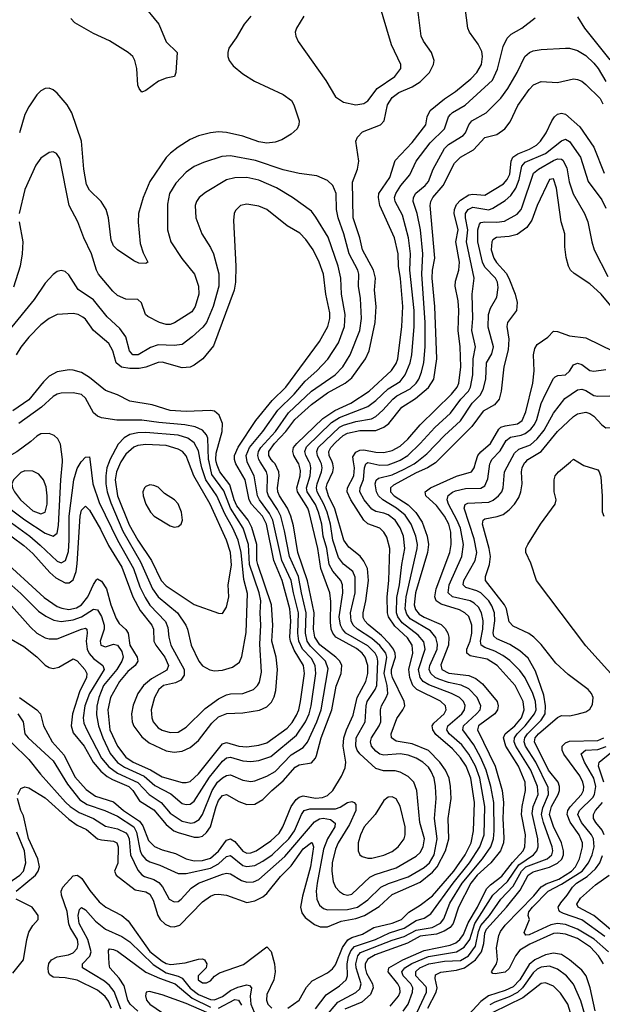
# Model space of a CAD drawing. Header units: inches. Extents: x 884549 to 1028252, y 526810 to 653624.
# Tile 605 of 656: x 964464 to 967352, y 557309 to 562192. Entities that reach past the tile are written whole.
import ezdxf

# ---------------------------------------------------------------- set-up
doc = ezdxf.new("R2010")
doc.units = ezdxf.units.IN
doc.header["$MEASUREMENT"] = 0
doc.layers.add('A9565', color=7, linetype='Continuous')
doc.layers.add('A9566', color=7, linetype='Continuous')

msp = doc.modelspace()

# ---------------------------------------------------------------- linework, layer by layer
at = {"layer": 'A9565', "color": 5}
for points, elevation in [([(964223.1, 560000), (964202.3, 559977.7), (964190.8, 559950), (964191.9, 559930), (964206, 559890), (964225.9, 559865.9), (964257.6, 559850), (964330, 559824.8), (964370, 559803.2), (964490, 559711.4), (964590, 559645.2), (964630, 559630.7), (964650, 559645), (964657.1, 559682.9), (964667.7, 559910), (964676.3, 560000)], 3060), ([(964370, 559736.7), (964514.9, 559630), (964566.7, 559586.7), (964650, 559505.9), (964670, 559499.2), (964690.8, 559509.2), (964705.8, 559554.2), (964710.4, 559610), (964709.5, 559730), (964732.8, 559910), (964750, 559966), (964769.3, 560000)], 3040), ([(964370, 559671), (964485.1, 559585.1), (964530, 559544.5), (964614.6, 559450), (964643.6, 559423.6), (964690, 559399.5), (964710, 559398.5), (964730, 559414), (964743.9, 559456.1), (964750, 559493.4), (964764.5, 559730), (964770, 559758.9), (964790, 559778.7), (964810, 559759.8), (964865.4, 559665.4), (964904.9, 559584.9), (964970, 559477.7), (965024.5, 559330), (965062.2, 559262.2), (965119.7, 559190), (965127, 559170), (965130.1, 559110), (965139.5, 559090), (965183.1, 559030), (965201.3, 558990), (965194.2, 558965.8), (965117.5, 558922.5), (965078.1, 558890), (965049.8, 558850.2), (965026.8, 558793.2), (965018.3, 558750), (965021.9, 558710), (965030, 558687.9), (965070, 558635.1), (965105.7, 558605.7), (965190, 558565.8), (965230, 558558.8), (965270, 558563.8), (965310, 558583.4), (965350, 558617.8), (965416, 558704), (965450, 558735.2), (965491.6, 558751.6), (965570, 558753.8), (965652.3, 558767.7), (965690, 558784.2), (965712.8, 558807.2), (965726.2, 558833.8), (965734.8, 558865.2), (965742.1, 558970), (965735.6, 559030), (965714.1, 559110), (965719.8, 559190), (965712.3, 559290), (965645, 559490), (965640.3, 559510), (965639.4, 559590), (965614.4, 559674.3), (965596.5, 559710), (965540.9, 559780.9), (965527.5, 559810), (965505.3, 559885.3), (965456.3, 559950), (965442.5, 559982.5), (965439.1, 560000)], 3020), ([(964370, 559525.2), (964586.1, 559326.1), (964650, 559282.6), (964673.1, 559273), (964707.4, 559267.4), (964745.5, 559274.5), (964770, 559290.4), (964802.6, 559330), (964830, 559391.6), (964845.2, 559414.8), (964850, 559419.3), (964870, 559407.3), (964895.2, 559370), (964915.9, 559290), (964942.4, 559222.4), (964958.1, 559198.1), (964990, 559168.3), (965001.4, 559150), (965010.6, 559090), (965046.6, 559030), (965050.5, 559010), (965037.6, 558990), (965000.9, 558959.1), (964958.8, 558910), (964914.7, 558830), (964901.5, 558770), (964910.5, 558670), (964948.5, 558588.5), (964990, 558535.4), (965027.4, 558510), (965112.4, 558472.4), (965170, 558436.6), (965270, 558409.6), (965290, 558408.6), (965310, 558414.3), (965350, 558451.5), (965470, 558601.3), (965490, 558607.3), (965550, 558588.8), (965590, 558585.2), (965650, 558594.2), (965690, 558605.5), (965790, 558679.3), (965814.2, 558705.8), (965836.8, 558743.2), (965848.1, 558770), (965857, 558810), (965875.8, 558950), (965871.7, 558990), (965824.9, 559064.9), (965806.8, 559110), (965804.2, 559130), (965809.2, 559210), (965803.2, 559270), (965764.6, 559410), (965723.9, 559510), (965687.3, 559690), (965668.3, 559730), (965613.7, 559790), (965601.2, 559810), (965581.6, 559910), (965535.5, 559990), (965532.1, 560000)], 2980), ([(964410, 559399.2), (964470, 559345.6), (964557.9, 559257.9), (964593.8, 559233.8), (964634.2, 559214.2), (964670, 559207.6), (964730, 559215.5), (964770, 559230.1), (964830, 559268.1), (964850, 559265.3), (964870, 559231.9), (964883.3, 559190), (964883.4, 559170), (964862.8, 559110), (964867.3, 559090), (964890, 559082.5), (964930, 559094.9), (964950, 559090.6), (964970, 559059.3), (964977.1, 559030), (964970.1, 559010), (964945.3, 558970), (964880.4, 558890), (964856, 558830), (964847, 558787), (964845.4, 558745.4), (964855.2, 558690), (964876.6, 558630), (964913.5, 558553.5), (964950, 558508.8), (964984.6, 558484.6), (965080.6, 558440.6), (965134.9, 558394.9), (965213.4, 558353.4), (965270, 558304.3), (965290, 558299.3), (965310, 558302.4), (965330, 558315.7), (965404.5, 558435.5), (965470, 558514.5), (965490, 558531.7), (965510, 558535.2), (965570, 558516.8), (965610, 558513.1), (965650, 558518.5), (965710, 558537.5), (965836.8, 558643.2), (965880.7, 558710), (965898.7, 558750), (965909.4, 558790), (965932.2, 558950), (965929.4, 558990), (965910, 559023.3), (965866.9, 559070), (965847.5, 559110), (965843.5, 559150), (965847, 559250), (965821.1, 559350), (965810.6, 559410), (965763.8, 559510), (965719.5, 559710), (965703.1, 559743.1), (965652.8, 559810), (965643, 559830), (965627, 559930), (965593.8, 559993.8), (965592.5, 560000)], 2960), ([(964410, 559126.8), (964484.3, 559084.3), (964550, 559032.2), (964590, 558991.7), (964610, 558979), (964630, 558974.6), (964658.5, 558981.5), (964730, 559021.7), (964750, 559012.3), (964787.3, 558970), (964797.6, 558950), (964795.2, 558930), (964761.3, 558858.7), (964727, 558750), (964719.6, 558690), (964730, 558655.1), (964784.1, 558590), (964829.3, 558509.2), (964865.8, 558465.8), (964898.6, 558438.6), (964924, 558424), (965005.8, 558390), (965025.1, 558370), (965058.3, 558318.3), (965130, 558273.9), (965190, 558201.1), (965229.1, 558170), (965250, 558160.4), (965330, 558138.7), (965350, 558137.2), (965370, 558143.6), (965390, 558160.6), (965409.9, 558190), (965437.8, 558290), (965450, 558319.2), (965470, 558344.8), (965490, 558349.6), (965550, 558315.4), (965590, 558299.8), (965630, 558301.9), (965670, 558324.8), (965714.1, 558370), (965770, 558416.8), (965830, 558484.4), (965850, 558496.5), (965910, 558506.9), (965930, 558529.4), (965936.4, 558543.6), (965958.7, 558630), (966012.2, 558770), (966032.7, 558887.3), (966058.3, 558950), (966060.8, 558990), (966051.1, 559010), (966031.5, 559030), (965952.5, 559092.5), (965926.6, 559130), (965920.6, 559170), (965924.5, 559250), (965890.7, 559409.3), (965842.6, 559550), (965821.9, 559681.9), (965808.9, 559730), (965792, 559770), (965752.2, 559830), (965744.2, 559850), (965742.5, 559870), (965751.3, 559930), (965748.5, 559950), (965729.9, 559990), (965720.1, 560000)], 2920), ([(964410, 559299.2), (964518.8, 559178.8), (964550.2, 559150), (964590, 559126.5), (964610, 559120.9), (964650, 559121.5), (964770, 559169.6), (964790, 559173.7), (964796.9, 559170), (964799.6, 559150), (964793.2, 559110), (964799.3, 559070), (964809.4, 559049.4), (964830, 559024.4), (964875.9, 558990), (964883, 558970), (964811, 558850), (964787.5, 558790), (964778.3, 558730), (964783, 558703), (964797.1, 558670), (964870.3, 558530), (964906.2, 558486.2), (964950, 558454.8), (965049.7, 558409.7), (965106.3, 558350), (965166.4, 558310), (965210, 558257.7), (965270, 558216.7), (965312.2, 558207.8), (965330, 558211), (965353.7, 558226.3), (965370, 558250.2), (965418.1, 558370), (965445.7, 558410), (965470, 558431.9), (965490, 558443.4), (965510, 558447.1), (965570, 558420.1), (965610, 558413.8), (965630, 558416.9), (965690, 558439.9), (965730, 558464.3), (965810, 558545.8), (965870, 558582.3), (965890.4, 558609.6), (965937, 558710), (965958.6, 558770), (965993.1, 558973.1), (965979.8, 559010), (965905.2, 559085.2), (965889.5, 559110), (965881.8, 559150), (965884.9, 559250), (965860.6, 559350), (965846.7, 559430), (965801.5, 559530), (965777.3, 559657.3), (965758.2, 559730), (965743, 559763), (965697.9, 559830), (965690.8, 559850), (965693.1, 559930), (965688.2, 559950), (965656.1, 560000)], 2940), ([(964426, 558606), (964510, 558522.7), (964567.3, 558450), (964691.1, 558311.1), (964715.1, 558290), (964759.6, 558259.6), (964829.8, 558229.8), (964890, 558191.7), (964950, 558179.9), (964990, 558160.1), (964999, 558150), (965006.3, 558130), (965014.1, 558050), (965050, 557974.7), (965070, 557951.4), (965083.2, 557943.2), (965130, 557928.1), (965153.8, 557913.8), (965171.5, 557891.5), (965206.1, 557830), (965230, 557816.8), (965250, 557819.6), (965264.5, 557830), (965314.8, 557885.2), (965350.9, 557909.1), (965470, 557954.1), (965490, 557959.2), (965510, 557956.4), (965563.8, 557923.8), (965590, 557914.7), (965622.8, 557917.2), (965650, 557928.6), (965778.7, 558041.3), (965926.4, 558213.6), (965950, 558229.1), (965967.9, 558232.1), (966005.3, 558225.3), (966027.8, 558207.8), (966025.8, 558190), (965989.8, 558130), (965970, 558078.2), (965938.7, 557910), (965934.5, 557870), (965937.2, 557830), (965950, 557800.6), (965970, 557783.4), (965990, 557777.7), (966090, 557779.6), (966138.5, 557790), (966190, 557826.4), (966254, 557890), (966291.9, 557908.1), (966390, 557941.1), (966470, 557988), (966496.1, 558010), (966518, 558050), (966534.4, 558130), (966521.2, 558230), (966528.6, 558330), (966525.8, 558390), (966518.5, 558430), (966504.1, 558464.1), (966490, 558484.4), (966462.1, 558510), (966430, 558529.9), (966390, 558544.6), (966350, 558551.7), (966270, 558544), (966250, 558550.3), (966230, 558564.8), (966208.2, 558590), (966203.5, 558610), (966208.7, 558630), (966246.1, 558690), (966253.8, 558710), (966252.1, 558770), (966257.4, 558790), (966281.7, 558830), (966288.5, 558850), (966286.3, 558890), (966271.6, 558950), (966284.3, 559030), (966278.7, 559050), (966248.8, 559088.8), (966210, 559122.4), (966138.4, 559170), (966118.1, 559190), (966107.4, 559210), (966104, 559250), (966126.5, 559350), (966127.2, 559427.2), (966115.2, 559455.2), (966070, 559491.9), (966045, 559525), (966015.9, 559610), (966004.2, 559690), (965988.5, 559750), (965972.5, 559790), (965938.8, 559850), (965935.7, 559870), (965939.3, 559890), (965961.1, 559950), (965963.9, 559970), (965960.7, 559990), (965955.7, 560000)], 2840), ([(964454.5, 558350), (964470, 558378.8), (964490, 558387.2), (964510, 558382.2), (964590, 558333.8), (964707.4, 558227.4), (964750, 558198.1), (964796, 558176), (964850, 558130.4), (964870, 558124.1), (964930, 558118.6), (964945.5, 558110), (964952.9, 558090), (964950.9, 558009.1), (964934, 557970), (964942.6, 557950), (965036.8, 557876.8), (965090, 557867.5), (965110, 557855.7), (965126.3, 557826.3), (965149.4, 557750), (965160.8, 557730), (965185.9, 557705.9), (965210, 557695.4), (965230, 557693), (965258.4, 557701.6), (965370, 557817.3), (965410, 557845.4), (965430, 557853), (965450, 557855.3), (965490, 557850.8), (965590, 557813.8), (965630, 557821.6), (965670, 557842.3), (965690, 557858.9), (965757.3, 557942.7), (965810, 557995.4), (965870, 558079.3), (965910, 558111.5), (965914.6, 558110), (965920.5, 558090), (965905.6, 557990), (965865.7, 557845.7), (965856.9, 557790), (965862.9, 557762.9), (965879.6, 557739.6), (965925.1, 557705.1), (965953.5, 557693.5), (965990, 557693.3), (966057.8, 557722.2), (966130, 557734.8), (966173.5, 557750), (966245.9, 557794.1), (966310, 557854.3), (966450, 557915.5), (966510, 557963.7), (966534.4, 557990), (966575.6, 558070), (966591.6, 558130), (966589, 558230), (966603.1, 558330), (966600.1, 558390), (966592.5, 558430), (966575.2, 558470), (966547.6, 558510), (966490, 558567.7), (966410, 558601), (966330, 558614.8), (966307.4, 558630), (966306.2, 558650), (966333.5, 558726.5), (966363.9, 558770), (966372.7, 558790), (966369.5, 558810), (966312.2, 558930), (966306.8, 558950), (966307.8, 558970), (966326.9, 559030), (966324.8, 559050), (966316.6, 559070), (966296.9, 559096.9), (966257.6, 559137.6), (966192.2, 559192.2), (966175.9, 559210), (966167.6, 559227.6), (966166.2, 559250), (966179.9, 559310), (966193, 559410), (966187.9, 559470), (966170, 559507.3), (966151.3, 559531.3), (966096.1, 559576.1), (966071.5, 559611.5), (966026.1, 559766.1), (965994.9, 559830), (965984.2, 559870), (965988.5, 559890), (966017.2, 559950), (966020.5, 559970), (966017.1, 559990), (966012.6, 560000)], 2820), ([(964455.1, 558750), (964481.1, 558710), (964490.6, 558650), (964506, 558630), (964630, 558515.7), (964701.2, 558401.2), (964763, 558323), (964799.4, 558299.4), (964886.8, 558270), (964950, 558241.4), (965029.4, 558190), (965043.5, 558163.5), (965062.1, 558070), (965070.6, 558050.6), (965090, 558027.5), (965110, 558015.1), (965159.7, 557999.7), (965250, 557957.9), (965290, 557957.9), (965410, 557984.4), (965450, 558006.5), (965490, 558042.1), (965510, 558046.5), (965570, 557997.1), (965590, 557991.9), (965630, 557998.2), (965670, 558018.3), (965715.8, 558050), (965799.1, 558130), (965826.4, 558170), (965860.7, 558250), (965874.5, 558270), (965902.2, 558277.8), (966030, 558278.1), (966053.4, 558286.6), (966090, 558310.1), (966110, 558315.2), (966122.4, 558310), (966130, 558300.5), (966130.6, 558270), (966099.6, 558200.4), (966042.3, 558110), (966030, 558079.1), (966013.5, 558010), (966010.9, 557970), (966018.2, 557918.2), (966030.1, 557890), (966050, 557868.3), (966070, 557855.6), (966090, 557850.8), (966110, 557855.9), (966199.9, 557940.1), (966226.8, 557953.2), (966330, 557986.5), (966430, 558044.4), (966450, 558062.3), (966464.7, 558090), (966471.4, 558130), (966448, 558210), (966432.5, 558370), (966418.5, 558410), (966390, 558439.5), (966350, 558460.4), (966326.3, 558466.3), (966267.1, 558467.1), (966230, 558479.1), (966150.7, 558550.7), (966137.1, 558570), (966130.3, 558590), (966133, 558630), (966176.7, 558710), (966181.7, 558790), (966187.2, 558810), (966226.9, 558870), (966234.5, 558890), (966239.4, 559010), (966236.3, 559030), (966226.1, 559050), (966190, 559086.1), (966081.8, 559150), (966063.9, 559170), (966054.7, 559190), (966048.1, 559230), (966065.3, 559350), (966064.7, 559390), (966056.3, 559410), (966016.8, 559456.8), (965999.2, 559490), (965986.3, 559570), (965968.9, 559630), (965961.3, 559690), (965946.2, 559750), (965930, 559788.2), (965890, 559850), (965886, 559870), (965903.9, 559930), (965908.3, 559970), (965904, 559990), (965898.8, 560000)], 2860), ([(964463.5, 558830), (964550.1, 558770.1), (964567.1, 558750), (964581.9, 558690), (964625.5, 558610), (964684.9, 558544.9), (964737.5, 558437.5), (964793.5, 558373.5), (964840.5, 558340.5), (964930, 558312.9), (964978.7, 558270), (965057.5, 558217.5), (965074.1, 558194.2), (965102.2, 558122.2), (965132.2, 558092.2), (965170, 558075.1), (965236.3, 558056.3), (965289.8, 558029.8), (965330, 558020.4), (965370, 558022.4), (965410, 558034.5), (965450, 558068.4), (965490, 558122.5), (965510, 558130.1), (965530, 558115.9), (965570, 558068.9), (965590, 558059.2), (965610, 558059.9), (965637.3, 558070), (965710, 558119.9), (965750, 558158.4), (965768.7, 558190), (965810.3, 558290), (965835.5, 558324.5), (965850, 558336.6), (965870, 558342.4), (965930, 558331.1), (965964.9, 558335.1), (965990, 558344), (966017.3, 558370), (966059.4, 558440.6), (966077.7, 558482.3), (966080.8, 558510), (966067.5, 558590), (966071.7, 558630), (966084.9, 558670), (966117.8, 558742.2), (966136.6, 558830), (966180.6, 558910), (966189.9, 558950), (966189.9, 558990), (966176.8, 559030), (966162, 559050), (966133.4, 559073.4), (966031.8, 559130), (966016, 559150), (966008.7, 559168.7), (966004.4, 559204.4), (966006.2, 559306.2), (966002.5, 559350), (965956.3, 559470), (965942.9, 559570), (965899.5, 559750), (965891.9, 559770), (965841.5, 559850), (965838.7, 559870), (965855.4, 559930), (965856.5, 559956.5), (965848, 559990), (965842, 560000)], 2880), ([(964813, 560000), (964826.2, 559890), (964858.3, 559798.3), (964949, 559610), (965027.9, 559470), (965059.5, 559379.5), (965085.8, 559325.8), (965110, 559288.8), (965187, 559207), (965198.1, 559178.1), (965202.9, 559130), (965213.8, 559090), (965279.5, 558970), (965279.1, 558940.9), (965262.9, 558917.1), (965235.9, 558904.1), (965176.9, 558890), (965154.3, 558870), (965132.6, 558830), (965116, 558770), (965118.6, 558730), (965125.3, 558710), (965150, 558680.1), (965170, 558668.4), (965210, 558657), (965250, 558658.8), (965290, 558683.9), (965383.4, 558776.6), (965450, 558824.5), (965490, 558843.4), (965510, 558848.1), (965570.3, 558849.7), (965623.5, 558870), (965643.7, 558890), (965653.3, 558906.7), (965663.5, 558956.5), (965654.5, 559094.5), (965660.3, 559190), (965656.4, 559250), (965658.9, 559310), (965650.8, 559350), (965604.1, 559490), (965598.7, 559590), (965571.8, 559670), (965509.7, 559769.7), (965475.7, 559855.7), (965416.9, 559936.9), (965402.9, 560000)], 3040), ([(964908.4, 560000), (964897, 559970), (964890.6, 559930), (964890.8, 559890), (964897.7, 559850), (964916, 559796), (964975.9, 559655.9), (965063.2, 559503.2), (965122, 559370), (965150.5, 559330), (965246.6, 559250), (965287.8, 559190), (965296.6, 559170), (965313.7, 559090), (965351.7, 559010), (965370, 558987.1), (965407.3, 558967.3), (965430, 558962.2), (965470, 558966.2), (965519.7, 558980.3), (965553.8, 559006.2), (965565.8, 559034.2), (965586.7, 559153.3), (965593.2, 559346.8), (965575.7, 559415.7), (965562.7, 559550), (965547.1, 559610), (965520.4, 559670), (965480.7, 559740.7), (965441.5, 559830), (965387.3, 559910), (965366.8, 559970), (965360.8, 560000)], 3060), ([(964966.3, 560000), (964963.8, 559996.2), (964943.7, 559950), (964937.2, 559910), (964948.5, 559830), (965006.6, 559686.6), (965050, 559610.5), (965118.1, 559510), (965165.8, 559410), (965190, 559383.6), (965330, 559291.2), (965450, 559248.2), (965470, 559247.7), (965490, 559278), (965501.1, 559330), (965497.9, 559390), (965514, 559486), (965508.8, 559550), (965489.6, 559610), (965408.6, 559790), (965327.9, 559930), (965301.3, 560000)], 3080), ([(965794.2, 557290), (965849.8, 557330), (965885.8, 557394.2), (965914.4, 557425.6), (965990, 557465.5), (966015.3, 557484.7), (966030, 557505.4), (966065.1, 557590), (966091.7, 557628.3), (966110, 557639.8), (966163.7, 557656.3), (966219.3, 557690), (966310, 557710.7), (966356.2, 557730), (966393.3, 557766.7), (966450, 557800.3), (966510, 557847.4), (966615.7, 557970), (966673.1, 558050), (966702.5, 558110), (966714.6, 558170), (966719.4, 558310), (966701.3, 558430), (966676.9, 558490), (966650, 558531), (966610, 558576.5), (966527.7, 558647.7), (966512.2, 558670), (966509.6, 558690), (966517.1, 558702.9), (966568.8, 558750), (966578.5, 558770), (966574.3, 558790), (966550, 558812.5), (966432.4, 558870), (966413.2, 558890), (966397.5, 558930), (966392.9, 558970), (966412.6, 559050), (966409.4, 559090), (966386.2, 559126.2), (966323.9, 559183.9), (966291.8, 559230), (966287.2, 559250), (966285.8, 559330), (966294.8, 559410), (966299, 559570), (966284.9, 559624.9), (966269.9, 559649.9), (966249.6, 559669.6), (966190, 559691.7), (966170, 559709.9), (966105.2, 559810), (966087.2, 559850), (966088.9, 559871.1), (966121.4, 559930), (966124.7, 559970), (966119.7, 560000)], 2780), ([(965930, 557286.5), (965984.2, 557355.8), (966050, 557400.3), (966082.2, 557430), (966089.3, 557450.7), (966087.4, 557510), (966094.3, 557545.7), (966105.7, 557574.3), (966124.1, 557595.9), (966227.6, 557630), (966296.8, 557663.2), (966370, 557686.6), (966430, 557724.2), (966470, 557736.7), (966502.7, 557757.3), (966612.2, 557910), (966694, 558010), (966745.9, 558090), (966766.1, 558150), (966770.6, 558290), (966745.3, 558430), (966723.3, 558490), (966690, 558550.3), (966655.7, 558595.7), (966593.6, 558650), (966581, 558670), (966586.8, 558690), (966655.4, 558750), (966668.7, 558770), (966671.7, 558791.7), (966664.5, 558810), (966644.2, 558830), (966604.9, 558850), (966492.6, 558892.6), (966464.6, 558910), (966449.6, 558929.6), (966440.6, 558970), (966474.1, 559070), (966467.1, 559107.1), (966440, 559140), (966360.1, 559200.1), (966338, 559230), (966331.3, 559250), (966333, 559327), (966347, 559390), (966357.8, 559490), (966374.1, 559570), (966366.1, 559630), (966350, 559672.5), (966324.7, 559710), (966290, 559736.7), (966270, 559745.4), (966230, 559753.2), (966210, 559764.4), (966171.8, 559810), (966150.3, 559850), (966152.7, 559870), (966168.1, 559911.9), (966172.9, 559970), (966179.6, 559990), (966190, 559996.2), (966250, 559983.1), (966290, 559984.9), (966330.9, 560000)], 2760), ([(965976.2, 557243.8), (966040.8, 557319.2), (966130, 557367.4), (966150, 557386), (966156.5, 557410), (966132.3, 557490), (966130.6, 557510), (966140.3, 557550), (966154.2, 557565.8), (966310, 557626.7), (966370, 557645.6), (966430, 557677.1), (966509.5, 557690.5), (966550, 557712.2), (966566.9, 557733.1), (966597.2, 557810), (966656.8, 557910), (966758.9, 558030), (966799.1, 558090), (966812.5, 558130), (966816.6, 558170), (966814.6, 558310), (966800, 558390), (966777.3, 558470), (966750.8, 558530.8), (966715.6, 558595.6), (966661.1, 558670), (966663.6, 558690), (966729.1, 558750), (966746.1, 558770), (966750.8, 558790), (966731.6, 558830), (966690, 558873.9), (966651.9, 558891.9), (966590, 558904.9), (966541.2, 558921.2), (966523.1, 558930), (966501.7, 558950), (966494.7, 558970), (966497.4, 558990), (966533.6, 559070), (966535.7, 559095.7), (966527.9, 559127.9), (966500.6, 559160.6), (966400.5, 559220.5), (966383, 559243), (966375.4, 559270), (966380.4, 559330), (966435, 559570), (966435.7, 559590), (966427.3, 559630), (966404.7, 559690), (966375, 559735), (966331.7, 559770), (966264, 559810), (966242.8, 559830), (966232.4, 559850), (966226.8, 559890), (966231.2, 559908.8), (966242.2, 559917.8), (966310, 559934.8), (966370, 559962.4), (966419, 559990), (966432.1, 560000)], 2740), ([(966530.8, 560000), (966525.4, 559994.6), (966486.5, 559970), (966430, 559945.2), (966316.9, 559883.1), (966301.6, 559870), (966302.6, 559850), (966319.9, 559830), (966390, 559785.5), (966428.7, 559748.7), (966459.8, 559699.8), (966484.4, 559630), (966491, 559590), (966486.3, 559550), (966427.1, 559350), (966419.5, 559290), (966426.4, 559266.4), (966444.6, 559244.6), (966470, 559228.3), (966552.8, 559192.8), (966573.3, 559173.3), (966586.6, 559150), (966591.4, 559130), (966589.2, 559090), (966552, 558992), (966557.3, 558970), (966591.9, 558951.9), (966690, 558939.9), (966725.5, 558925.5), (966758.2, 558898.2), (966830.7, 558810), (966836.5, 558790), (966832.7, 558770), (966820.1, 558750), (966744.7, 558695.3), (966739.1, 558690), (966733.9, 558670), (966821.5, 558490), (966856.3, 558370), (966861.9, 558310), (966859.8, 558230), (966864.8, 558135.2), (966862.4, 558110), (966847.8, 558070), (966798.9, 558010), (966732, 557950), (966700.8, 557910), (966640, 557790), (966612.9, 557710), (966597.6, 557690), (966568.9, 557671.1), (966530, 557657), (966450, 557646.3), (966387.1, 557612.9), (966225.7, 557554.3), (966190, 557533.5), (966177.2, 557510), (966176, 557490), (966183.8, 557463.8), (966212.6, 557410), (966216.8, 557390), (966202.6, 557357.4), (966159.5, 557320.5), (966075.5, 557284.5)], 2720), ([(966300.3, 557299.7), (966342, 557350), (966350.3, 557370), (966348.9, 557390), (966338.8, 557410), (966291.4, 557470), (966293.5, 557490), (966364.1, 557530), (966470, 557575.2), (966597.6, 557602.4), (966625.5, 557614.5), (966645.6, 557630), (966664.7, 557655.3), (966687.7, 557712.3), (966734.2, 557790), (966778.7, 557881.3), (966798, 557902), (966855, 557945), (966907, 558013), (966959.6, 558070), (966968.8, 558090), (966971.4, 558150), (966952, 558250), (966954.8, 558290), (966971.6, 558370), (966969.9, 558410), (966936.5, 558490), (966874.6, 558590), (966862.5, 558630), (966870, 558650), (966919, 558690), (966952.1, 558730), (966964.4, 558770), (966960.3, 558810), (966919.9, 558890), (966830.3, 558990), (966781.2, 559021.2), (966697.9, 559037.9), (966680.1, 559050), (966681.3, 559070), (966697.2, 559110), (966705.8, 559150), (966705.2, 559190), (966690, 559231.5), (966670.9, 559250.9), (966645, 559265), (966553.2, 559293.2), (966528.9, 559310), (966522.5, 559330), (966529.2, 559369.2), (966596.3, 559550), (966602.6, 559590), (966600.9, 559650), (966590.7, 559690), (966570.2, 559730), (966530, 559782.5), (966478.1, 559830), (966474.9, 559850), (966500.2, 559870), (966630, 559928.8), (966703.5, 559950), (966716.7, 559970), (966725.6, 560000)], 2680), ([(966364.5, 557275.5), (966389.2, 557310), (966410.9, 557370), (966412.5, 557390), (966403.9, 557410), (966364.7, 557450), (966359.1, 557470), (966373.9, 557490), (966408.5, 557511.5), (966490, 557545.4), (966630, 557568.7), (966667.9, 557592.1), (966695.1, 557630), (966719.9, 557710), (966810, 557850.4), (966882.2, 557917.8), (966938.6, 558001.4), (967011.7, 558050), (967028.4, 558070), (967034.6, 558090), (967033.1, 558130), (967004, 558256), (967009.4, 558290), (967034.3, 558350), (967030.6, 558389.4), (966997.7, 558470), (966923.2, 558590), (966914.9, 558610), (966916.8, 558630), (966931, 558650), (966969.7, 558690.3), (967016.6, 558750), (967024.4, 558770), (967021.1, 558810), (967007.1, 558850), (966970, 558927.9), (966943.7, 558963.7), (966893.4, 559013.4), (966859.6, 559039.6), (966820.1, 559060.1), (966770, 559077.9), (966751.9, 559090), (966748.6, 559110), (966760.2, 559170), (966761.6, 559210), (966753.2, 559250), (966737.9, 559277.9), (966717.8, 559297.8), (966697.3, 559310), (966610, 559329.9), (966588.8, 559350), (966593.6, 559390), (966655.2, 559530), (966664.6, 559590), (966649.2, 559670), (966631.9, 559711.9), (966589.2, 559790), (966583.9, 559810), (966588.5, 559831.5), (966610, 559849.6), (966624.6, 559855.4), (966673.6, 559866.4), (966750, 559869.2), (966770, 559880.5), (966784.9, 559915.1), (966794.3, 559990), (966799.5, 560000)], 2660), ([(966434.5, 557270), (966480.7, 557370), (966481.5, 557390), (966477, 557397), (966428.1, 557450), (966428, 557472), (966447.5, 557490), (966493.2, 557510), (966570, 557523.7), (966650, 557526.5), (966688.9, 557550), (966723.3, 557596.7), (966738, 557670), (966750, 557699.3), (966792.5, 557750), (966849.5, 557830.5), (966910, 557894.3), (966951.5, 557970), (966973.8, 557990), (967079.4, 558030), (967102.3, 558050), (967107.4, 558070), (967103.2, 558090), (967060.4, 558210), (967051.2, 558250), (967057, 558283), (967086, 558350), (967083.8, 558383.8), (967022.7, 558510), (966972.2, 558590), (966964.2, 558610), (966967.5, 558630), (966981.3, 558650), (967050, 558718), (967068.3, 558750), (967071.3, 558790), (967061.7, 558841.7), (967021.9, 558961.9), (966985, 559025), (966942.7, 559062.7), (966893.1, 559093.1), (966830, 559121.7), (966814.9, 559134.9), (966810.7, 559150.7), (966819.7, 559210), (966818.3, 559250), (966805.4, 559285.4), (966789.6, 559310), (966749.5, 559349.5), (966730, 559360.1), (966676, 559376), (966662, 559390), (966665.2, 559410), (966721.5, 559510), (966730.6, 559550), (966717.1, 559617.1), (966667.2, 559770), (966673, 559787), (966685.8, 559794.2), (966790, 559799.7), (966811, 559809), (966837.3, 559830), (966853.4, 559850), (966861.5, 559870), (966867.8, 559950), (966894.3, 560000)], 2640), ([(966487.7, 557290), (966528.6, 557370), (966534, 557390), (966523.4, 557436.6), (966525.5, 557454.5), (966551.3, 557468.7), (966630, 557478.7), (966670, 557490.4), (966723.8, 557530), (966754.2, 557570), (966765.1, 557610), (966770, 557662.2), (966778.4, 557681.6), (966878, 557790), (966944.4, 557875.6), (966984.3, 557950), (967010, 557965.7), (967090.1, 557989.9), (967130, 558008.5), (967151.2, 558028.8), (967159.5, 558050), (967160.5, 558070), (967150.7, 558110), (967110.7, 558190.7), (967091.2, 558250), (967100.2, 558290), (967133, 558350), (967139.7, 558370), (967140.1, 558390), (967132.7, 558410), (967086, 558470), (967015.5, 558610), (967019.5, 558630), (967036.3, 558650), (967130, 558732.1), (967150, 558741.1), (967190, 558739.1), (967228.1, 558748.1), (967270, 558758.7), (967290, 558772.2), (967303.9, 558796.1), (967306.5, 558830), (967298.4, 558850), (967282.2, 558870), (967183.8, 558943.8), (967121.3, 559001.3), (967050, 559092.8), (967013.6, 559130), (966987.5, 559147.5), (966910, 559184.5), (966890, 559206), (966877.8, 559270), (966868.1, 559290), (966774, 559410), (966773.1, 559430), (966792.8, 559490), (966798.7, 559530), (966792.2, 559570), (966758.9, 559690), (966762.1, 559710), (966770, 559717.4), (966831.4, 559728.6), (966861.1, 559738.9), (966890, 559760.4), (966917.8, 559790), (966938.4, 559821.6), (966949.1, 559850.9), (966955.1, 559890), (966951.5, 559950), (966955.1, 559970), (966966.5, 559993.5), (966973.3, 560000)], 2620), ([(967439.6, 558899.6), (967270, 559086.3), (967026.3, 559410), (966997.3, 559497.3), (966974, 559550), (966972.9, 559570), (966982.3, 559590), (967045.5, 559690), (967119.3, 559790), (967124.1, 559810), (967113.4, 559850), (967114.2, 559910), (967119.2, 559930), (967134.4, 559950), (967195.2, 560000)], 2580), ([(967230.1, 560000), (967261.2, 559981.2), (967330, 559958.9), (967337, 559950), (967344.6, 559924.6), (967351.6, 559828.4), (967351.7, 559751.7), (967359.3, 559730)], 2580), ([(967358.1, 557510), (967333.8, 557550), (967293.2, 557593.2), (967230, 557635.2), (967170, 557657.6), (967130, 557662.2), (967110, 557659.5), (966992.5, 557607.5), (966943.2, 557576.8), (966921.4, 557550), (966890, 557486.7), (966870, 557467.9), (966820.8, 557460.8), (966810, 557462.2), (966802.9, 557470), (966827.5, 557510), (966833.4, 557530), (966828.4, 557588.4), (966838.9, 557650), (966847.2, 557670), (966870, 557701.8), (967013.4, 557846.6), (967048.4, 557891.6), (967073.2, 557906.8), (967136.4, 557930), (967200.2, 557970), (967219.8, 557990), (967239.8, 558030), (967254.8, 558090), (967254.8, 558110), (967237, 558150), (967192.6, 558212.6), (967178.3, 558250), (967180.9, 558270), (967192.1, 558287.9), (967249.7, 558350), (967258.4, 558370), (967260.2, 558390), (967256.5, 558410), (967241.4, 558441.4), (967160.9, 558550), (967152.8, 558570), (967153.7, 558590), (967170, 558606.3), (967190, 558613.9), (967330, 558617.6), (967360.5, 558630)], 2580), ([(967383, 557570), (967311.6, 557631.6), (967230, 557682.1), (967170, 557704.7), (967130, 557709.2), (967096.3, 557703.7), (966990, 557653.4), (966972.5, 557652.5), (966965.7, 557665.7), (966990.7, 557730), (966984.5, 557750), (966988.4, 557768.4), (967005.4, 557790), (967083.3, 557870), (967150, 557904.2), (967252.3, 557970), (967283.8, 558010), (967301.7, 558050), (967311.6, 558090), (967309.4, 558130), (967298.1, 558150), (967249.3, 558210), (967230.7, 558250), (967238.5, 558270), (967305.1, 558334.9), (967313.7, 558350), (967319.6, 558390), (967310.4, 558430), (967263.5, 558510), (967248, 558552), (967268.7, 558570), (967330, 558573.1), (967371.9, 558588.1)], 2560), ([(967360.5, 558410), (967332.8, 558490), (967335.9, 558510), (967399.7, 558560.3)], 2540), ([(964446.2, 557870), (964543.5, 557950), (964556.8, 557970), (964561.8, 557990), (964553.9, 558030), (964508.6, 558131.4), (964483.2, 558243.2), (964469.7, 558270.3), (964453.6, 558330)], 2820), ([(967361.4, 558150), (967351.9, 558171.9), (967319.7, 558210), (967308.9, 558230), (967308.2, 558250), (967319, 558270), (967352.7, 558310)], 2540), ([(964410, 557911.4), (964465.5, 557950), (964482.6, 557970), (964495.7, 558010), (964487.9, 558070), (964450, 558162.5)], 2840), ([(967365.3, 557645.3), (967250, 557727.2), (967159.3, 557759.3), (967140.2, 557770), (967137.3, 557777.3), (967134.2, 557790), (967146.9, 557813.1), (967178.8, 557850), (967205.2, 557890), (967225.1, 557910), (967277.2, 557942.8), (967318.3, 557981.7), (967339.2, 558010), (967352.4, 558047.6)], 2540), ([(964919.3, 557290), (964905, 557325), (964887.8, 557347.8), (964850, 557378.4), (964750, 557428), (964690, 557440.5), (964630, 557444.4), (964614.5, 557454.5), (964607.5, 557467.5), (964605.7, 557490), (964609.2, 557510.8), (964622.1, 557530), (964650, 557544.3), (964706.1, 557553.9), (964730, 557564.6), (964750, 557585.5), (964754.9, 557605.1), (964750.5, 557630), (964714.5, 557690), (964708.2, 557708.2), (964700.2, 557770), (964671.7, 557850), (964669.2, 557870), (964678.5, 557890), (964730, 557945.5), (964750, 557949.5), (964762, 557942), (964773.1, 557933.1), (964812.7, 557872.7), (964857.7, 557817.7), (964891.6, 557791.6), (964970.1, 557750), (965002.6, 557722.6), (965110, 557571.6), (965170, 557522.3), (965190, 557511), (965213.7, 557506.3), (965284.8, 557515.2), (965350, 557533.6), (965370, 557534.9), (965380.7, 557530), (965392.4, 557510), (965388.2, 557490), (965348.8, 557450), (965348.4, 557430), (965370, 557415.3), (965390, 557415.8), (965410, 557426), (965430.8, 557449.2), (965455.4, 557464.6), (965573.5, 557506.5), (965690, 557593.4), (965711.3, 557571.3), (965728.2, 557510), (965731.3, 557470), (965723.6, 557430), (965690, 557356.9), (965687.3, 557330), (965693.7, 557310), (965714, 557290)], 2780), ([(967475.4, 557610), (967309.8, 557749.8), (967232.3, 557790), (967225.9, 557805.9), (967244.1, 557835.9), (967319.2, 557900.8), (967385.8, 557950)], 2520), ([(964430, 557463), (964484, 557530), (964499.5, 557630), (964510, 557667.6), (964530, 557700.5), (964555.3, 557730), (964555.4, 557750), (964525.9, 557790), (964446.9, 557830)], 2820), ([(964965.1, 557285.1), (964932.3, 557372.3), (964910, 557403), (964884, 557424), (964776.3, 557490), (964776.1, 557510), (964812.4, 557547.6), (964818.4, 557570), (964801.9, 557630), (964758.8, 557710), (964754.5, 557750), (964761.5, 557778.5), (964770, 557789.3), (964790, 557778.4), (964841, 557721), (964890, 557681.7), (964970, 557645.9), (965010, 557619), (965126.2, 557506.2), (965190, 557465.1), (965249.3, 557449.3), (965270, 557439.4), (965310, 557388.9), (965350, 557358.2), (965410, 557332.7), (965430, 557330.6), (965470, 557347.4), (965510, 557378.1), (965545.1, 557394.9), (965590, 557405.1), (965603.1, 557403.1), (965613.6, 557390), (965606.8, 557350), (965609.8, 557310), (965626.5, 557270)], 2760), ([(965050, 557274.9), (965012.8, 557310), (965000.3, 557330), (964981.5, 557401.5), (964958.3, 557438.3), (964911.7, 557490), (964907.6, 557510), (964904.2, 557575.8), (964910, 557584.2), (964930, 557581), (964950, 557572.4), (965090, 557469.1), (965157.9, 557437.9), (965234.3, 557410), (965320, 557340), (965410, 557294.1)], 2740), ([(967317.5, 557277.5), (967291.3, 557390), (967272.5, 557450), (967250, 557478.1), (967190.4, 557530), (967150, 557555.9), (967110, 557563.5), (967070, 557555.2), (967017, 557530), (966990, 557507), (966943.7, 557430), (966910, 557395.6), (966870, 557377.4), (966788.2, 557351.8), (966750, 557322.3), (966690, 557259)], 2620), ([(967286, 557190), (967245.8, 557325.8), (967210, 557408.2), (967174.5, 557450), (967130, 557482.6), (967090, 557499), (967050, 557493.9), (967030, 557483.6), (967010, 557465.5), (966956.9, 557390), (966932, 557368), (966890, 557345.6), (966819.7, 557320.3), (966794, 557306)], 2640), ([(967223.6, 557170), (967180.6, 557310), (967145.1, 557365.1), (967110, 557398.8), (967070, 557415.2), (967050, 557412.5), (966958.9, 557341.1), (966810, 557267.9)], 2660), ([(965430, 557251.2), (965290, 557312.3), (965170, 557356.3), (965108.2, 557371.8), (965090.9, 557369.1), (965088.5, 557351.5), (965093.6, 557330), (965109.2, 557310), (965240.6, 557220.6)], 2720), ([(965450, 557289.6), (965530, 557333.5), (965549.2, 557329.2), (965564.5, 557304.5)], 2740)]:
    msp.add_lwpolyline(points, dxfattribs=dict(at, elevation=elevation))
for points, elevation in [([(964490, 559955), (964470, 559946.2), (964434.4, 559910), (964426, 559890), (964428.9, 559870), (964438, 559850), (964468.3, 559810), (964530, 559756.9), (964570, 559740.7), (964590, 559749.3), (964600.3, 559790), (964600.3, 559830), (964595.5, 559875.5), (964582.4, 559910), (964558.6, 559938.6), (964530, 559953.7)], 3080), ([(965110, 559884.7), (965090, 559877.7), (965082.3, 559870), (965074.9, 559850), (965076.9, 559830), (965090, 559788.7), (965112.6, 559750), (965131.8, 559730), (965210, 559681.2), (965230, 559675.3), (965250, 559678), (965264.2, 559690), (965270.8, 559710), (965266.3, 559750), (965250, 559790.9), (965231.9, 559810), (965183, 559843), (965150, 559872.8), (965130, 559882.7)], 3120), ([(966310, 558338.5), (966290, 558336.2), (966270, 558319.8), (966225.8, 558250), (966171.8, 558190), (966152.9, 558150), (966141.8, 558110), (966141.4, 558070), (966150.8, 558050.8), (966162.1, 558042.1), (966190, 558033.9), (966210, 558033.3), (966270, 558048.7), (966310, 558067.1), (966340.5, 558090), (966369.9, 558130), (966375.6, 558150), (966374.8, 558190), (966350, 558291.1), (966330, 558327.7)], 2880)]:
    msp.add_lwpolyline(points, close=True, dxfattribs=dict(at, elevation=elevation))
at = {"layer": 'A9566', "color": 5}
for points, elevation in [([(965070, 562272.4), (965154.9, 562170), (965190, 562082), (965245.3, 562030), (965239, 561930), (965231.8, 561910), (965190, 561901.7), (965153.1, 561886.9), (965090, 561840.9), (965070, 561833.2), (965056, 561850), (965050, 561868), (965044.4, 561950), (965035.4, 561990), (965024.7, 562010), (965001.6, 562030), (964910, 562086.6), (964830, 562123.1), (964737, 562177), (964717.3, 562197.3)], 2880), ([(965720.1, 560000), (965710.3, 560010), (965699.4, 560030), (965699.9, 560050), (965727.6, 560090), (965783.7, 560150), (965828.7, 560210), (965910, 560284.4), (965990, 560340.8), (966077.9, 560390), (966110, 560416.3), (966178.3, 560510), (966196.2, 560550), (966227.1, 560690), (966232.1, 560770), (966223.5, 560850), (966227.7, 560910), (966218.9, 560950), (966163, 561050), (966150.3, 561110), (966117.8, 561210), (966113.9, 561386.1), (966139.2, 561450), (966146.1, 561490), (966129.9, 561590), (966138.1, 561610), (966164.3, 561635.7), (966253.1, 561670), (966270.4, 561690), (966287, 561770), (966310, 561806.8), (966343.2, 561830), (966410, 561858.6), (966450, 561883.4), (966496.4, 561930), (966516.3, 561970), (966518.7, 561990), (966506.3, 562030), (966465.8, 562085.8), (966454.3, 562110), (966436.4, 562256.4)], 2920), ([(965873.6, 562210), (965836.5, 562150), (965830.3, 562130), (965832.9, 562110), (965844.4, 562084.5), (965981.8, 561890), (966030.1, 561810.1), (966070, 561782.7), (966130, 561769.4), (966170, 561775.5), (966190, 561790.2), (966235.7, 561850), (966324.1, 561910), (966352.9, 561950), (966353.1, 561970), (966306.6, 562066.6), (966243.3, 562283.3)], 2940), ([(965610, 562209.3), (965576.9, 562170), (965538.1, 562101.9), (965501.1, 562050), (965495.3, 562030), (965495.9, 562010), (965503.5, 561990), (965522.8, 561962.8), (965570, 561922.8), (965627.6, 561887.6), (965770, 561821.6), (965811.5, 561791.5), (965824, 561770), (965850.3, 561690), (965848.7, 561670), (965839.5, 561650), (965810, 561624), (965763.4, 561596.6), (965730, 561585.2), (965690, 561580.2), (965650, 561586.3), (965570, 561614.6), (965490, 561632.6), (965450, 561635.6), (965410, 561631.4), (965350, 561615.2), (965310, 561597.6), (965250, 561559.9), (965212.2, 561530), (965190, 561507.7), (965110.1, 561390), (965077.2, 561310), (965053.2, 561230), (965051.5, 561188.5), (965062.4, 561082.4), (965076.1, 561036.1), (965099.3, 560990), (965090, 560983.5), (965055.1, 560984.9), (965030, 560995.9), (964950, 561050.8), (964929.9, 561069.9), (964918.6, 561098.6), (964904.5, 561210), (964892.5, 561250), (964868.3, 561290), (964810, 561347), (964794.9, 561374.9), (964781.6, 561450), (964771, 561590), (964723.7, 561730), (964699.8, 561770), (964650, 561827.1), (964630, 561844), (964610, 561852.6), (964590, 561851.2), (964570, 561839.7), (964550, 561818.9), (964510, 561759.7), (964490, 561721.6), (964463, 561630)], 2920), ([(965842, 560000), (965823.8, 560030), (965818.4, 560050), (965822.3, 560070), (965837.6, 560090), (965966.5, 560213.5), (966025.9, 560254.1), (966105.3, 560290), (966195.9, 560350), (966307.3, 560452.7), (966330, 560486.6), (966338.6, 560510), (966358.8, 560670), (966363.4, 560770), (966352.3, 560907.7), (966341.7, 560970), (966339.9, 561030), (966321.4, 561110), (966249.9, 561270), (966242.5, 561310), (966245.1, 561330), (966299.7, 561410), (966326.3, 561493.7), (966410, 561582.5), (966476.9, 561670), (966483.6, 561710), (966498.9, 561741.1), (966570, 561799.1), (966624.6, 561835.4), (966700.8, 561899.2), (966731, 561930), (966753.7, 561970), (966758.8, 562010), (966754.4, 562034.4), (966736.4, 562070), (966693.2, 562130), (966686.2, 562150), (966672.7, 562252.7)], 2880), ([(965898.8, 560000), (965883.2, 560030), (965877.7, 560050), (965886.3, 560073.7), (966010, 560194.6), (966050, 560219.1), (966190, 560274.2), (966230, 560304), (966290, 560361.1), (966350, 560397.7), (966375.2, 560430), (966400.4, 560490), (966408.9, 560530), (966420.4, 560670), (966419.6, 560750), (966398.8, 560950), (966401, 561030), (966392.2, 561110), (966362.2, 561222.2), (966324.7, 561290), (966322.6, 561310), (966328.6, 561330), (966353.9, 561370), (966398, 561422), (966430.3, 561489.7), (966498.8, 561581.2), (966570.4, 561650), (966590.5, 561710), (966599.1, 561720.9), (966609.1, 561730.9), (966672.6, 561767.4), (966808, 561892), (966833.1, 561946.9), (966861.2, 562058.8), (966880.5, 562099.5), (966899.9, 562120.1), (966952.8, 562150), (967019.4, 562200.6)], 2860), ([(967230, 562206), (967264.1, 562150), (967390, 561992.1)], 2860), ([(965955.7, 560000), (965940.8, 560030), (965936.8, 560050), (965944.6, 560070), (966048.9, 560171.1), (966070, 560181.4), (966130, 560198.5), (966207.4, 560212.6), (966230, 560223.9), (966264.9, 560255.1), (966313.3, 560310), (966334, 560326), (966399.5, 560360.5), (966429.1, 560390), (966442.2, 560410), (966456.2, 560443.8), (966467.9, 560492.1), (966473.8, 560570), (966474.6, 560690), (966457.4, 560930), (966463.2, 561030), (966450.6, 561150), (966434, 561230), (966415.1, 561290), (966415.9, 561310), (966428.2, 561331.8), (966474.8, 561370), (966490.8, 561390), (966513.5, 561450), (966570, 561553.1), (966590, 561573.1), (966662.3, 561617.7), (966674, 561630), (966691.1, 561670), (966705.4, 561690), (966777.2, 561730), (966850, 561803.5), (966884.2, 561850), (966930.5, 561930), (966968, 562010), (966991.1, 562028.9), (967010, 562037.1), (967050, 562044.1), (967170, 562050.2), (967190, 562050.1), (967230, 562038.7), (967270, 562014.3), (967310, 561977), (967331.8, 561950), (967370, 561885.6)], 2840), ([(966012.6, 560000), (965998.9, 560030), (965996.9, 560050), (966006.5, 560070), (966030, 560095), (966067.8, 560130), (966090, 560141.4), (966150, 560155.3), (966230, 560154.7), (966270, 560170.5), (966293.9, 560190), (966358.2, 560270), (966426.3, 560313.7), (966490, 560368.2), (966517.4, 560410), (966532.6, 560510), (966521.5, 560770), (966509, 560910), (966510.8, 560950), (966522.3, 561010), (966498.8, 561270), (966501.9, 561290), (966512.3, 561310), (966564.1, 561370), (966619.4, 561480.6), (966650, 561509.5), (966714.3, 561545.7), (966770, 561607.4), (966830, 561622.8), (966869.2, 561650), (966895.3, 561684.7), (966932.9, 561767.1), (966990, 561846.2), (967011.5, 561868.5), (967050, 561886.1), (967130, 561881.2), (967210, 561898.1), (967230, 561895.7), (967250, 561887.6), (967270.8, 561870.8), (967341.6, 561801.6), (967354.5, 561774.5)], 2820), ([(966119.7, 560000), (966115.6, 560024.4), (966130, 560047.7), (966150, 560056.9), (966170, 560058.4), (966230, 560046.6), (966270, 560045.6), (966310, 560056.1), (966350, 560076.3), (966388.5, 560111.5), (966450, 560182.6), (966604.4, 560335.6), (966632.2, 560370), (966641, 560390), (966650.5, 560470), (966648.3, 560570), (966637.4, 560650), (966641.5, 560750), (966637.3, 560797.3), (966622.3, 560870), (966624.2, 560895.8), (966640.5, 560950), (966644.2, 560990), (966625.6, 561090), (966637.7, 561150), (966617.7, 561230), (966619.3, 561250), (966630, 561275.9), (966650, 561296.2), (966690, 561322.9), (966710, 561327.4), (966770, 561321.3), (966862.4, 561377.6), (966881, 561399), (966894, 561426), (966900.8, 561490), (966909.5, 561510), (966933.7, 561526.3), (966991.9, 561550), (967026.2, 561570), (967046.7, 561590), (967073.9, 561630), (967101.3, 561690), (967115.3, 561710), (967130, 561722.9), (967150, 561729.1), (967170, 561724.1), (967240.7, 561660.7), (967310, 561560.5), (967361.4, 561430)], 2780), ([(966330.9, 560000), (966350, 560007), (966387.5, 560030), (966449.9, 560090), (966522.4, 560170), (966599.3, 560240.7), (966650.3, 560310), (966688.5, 560350), (966698.8, 560370), (966709.9, 560430), (966712.8, 560510), (966724.3, 560570), (966706.2, 560650), (966709.9, 560710), (966706.4, 560830), (966716.6, 560910), (966679.7, 561090), (966685.9, 561150), (966673.5, 561210), (966674.9, 561230), (966686.8, 561250), (966710, 561262), (966790.5, 561249.5), (966810, 561256.6), (966870, 561295), (966899.5, 561320.5), (966923.7, 561356.3), (966940.4, 561399.6), (966954.1, 561465.9), (966970, 561485.2), (967070, 561528.1), (967150, 561591.9), (967170, 561598.8), (967190, 561587.6), (967243.9, 561510), (967282.3, 561390), (967350, 561298.6), (967370, 561256.5)], 2760), ([(965656.1, 560000), (965649.6, 560010), (965644.5, 560030), (965648.6, 560050), (965659, 560070), (965732.9, 560150), (965797.2, 560242.8), (965910, 560349.7), (966027.7, 560430), (966066.5, 560470), (966102.2, 560530), (966150.3, 560650), (966158.9, 560710), (966153.1, 560810), (966143.9, 560870), (966145.6, 560930), (966139.9, 560950), (966097.6, 561030), (966071, 561130), (966042.5, 561210), (966034.6, 561250), (966032.6, 561330), (966016.3, 561370), (965990, 561394.5), (965937.3, 561417.3), (965850, 561429.9), (965770, 561447.8), (965634, 561494), (965510, 561517.5), (965466, 561514), (965375.8, 561484.2), (965330, 561463.9), (965290, 561436.2), (965239.1, 561380.9), (965207.3, 561330), (965196.5, 561276.5), (965197.1, 561150), (965212.9, 561090), (965267.6, 561007.6), (965330.1, 560930), (965350.1, 560870), (965351.7, 560830), (965335, 560770), (965317.6, 560742.4), (965232.1, 560687.9), (965210, 560680.6), (965190, 560680.2), (965157.6, 560690), (965099.4, 560719.4), (965088.5, 560730), (965067.4, 560787.4), (965050, 560804.2), (964990, 560805.6), (964950, 560824.4), (964925.8, 560845.8), (964855.2, 560930), (964844.7, 560950), (964820.5, 561030), (964782.9, 561110), (964753.3, 561190), (964710.4, 561270.4), (964663.2, 561503.2), (964647.6, 561527.6), (964630, 561535.8), (964610, 561534), (964570, 561505.1), (964544.7, 561470), (964490.2, 561350), (964461.1, 561230)], 2940), ([(966432.1, 560000), (966481.8, 560038.2), (966570.8, 560130), (966650, 560203.1), (966706.7, 560290), (966746.2, 560330), (966762, 560358), (966774.2, 560410), (966777.9, 560490), (966804.8, 560535.2), (966813.1, 560570), (966786.9, 560666.9), (966788, 560730), (966798.5, 560761.5), (966830, 560815.8), (966836.6, 560863.4), (966832.3, 560890), (966823.1, 560910), (966770, 560965), (966757.6, 560990), (966735.6, 561090), (966736, 561150), (966742.7, 561177.3), (966750, 561185.6), (966770, 561189.2), (966830, 561187.3), (966866.8, 561193.2), (966930, 561227.4), (966949.9, 561250), (966955.8, 561264.2), (967010.5, 561430), (967035.4, 561450), (967110, 561494.2), (967130, 561502.4), (967150, 561500.6), (967156, 561496), (967176.8, 561456.8), (967188.3, 561388.3), (967207.7, 561327.7), (967264.1, 561230), (967280.1, 561190), (967299.8, 561090), (967312.5, 561050), (967378.8, 560918.8)], 2740), ([(965592.5, 560000), (965586.2, 560030), (965603, 560070), (965669.9, 560150), (965743.7, 560256.3), (965825, 560335), (965880.2, 560399.8), (965937.5, 560450), (965992.2, 560507.8), (966044.7, 560590), (966075.2, 560670), (966078.3, 560730), (966059, 560830), (966056.7, 560910), (966042.6, 560970), (965993.6, 561113.6), (965932.6, 561212.6), (965910, 561241.6), (965816.1, 561310), (965737.3, 561357.3), (965650, 561396.1), (965590, 561409.4), (965530, 561408.3), (965490, 561397.6), (965384.6, 561335.4), (965354.3, 561310), (965340.8, 561290), (965334.4, 561270), (965336.8, 561210), (965366.8, 561130), (965410, 561062.8), (965425.1, 561030), (965451.2, 560931.2), (965451.6, 560870), (965423.7, 560770), (965390.6, 560689.4), (965372.6, 560667.4), (965320.1, 560619.9), (965270, 560581.7), (965230, 560576.6), (965150, 560578.8), (965113.6, 560566.4), (965051.2, 560530), (965026, 560530), (965009, 560549), (964990, 560619.8), (964960.9, 560660.9), (964897.9, 560717.9), (964830, 560802), (964754.5, 560854.5), (964707.3, 560927.3), (964690, 560943.1), (964670, 560948.5), (964650, 560942.6), (964630, 560928.4), (964590, 560884.7), (964535.8, 560804.2), (964410, 560649.8)], 2960), ([(967403.2, 560763.2), (967346.1, 560830), (967290, 560882.2), (967212.7, 560932.7), (967194.9, 560950), (967183.9, 560970), (967173.1, 561013.1), (967166.2, 561066.2), (967167.2, 561130), (967149.1, 561190), (967124.4, 561355.6), (967110, 561402.2), (967090, 561399.8), (967029.1, 561270), (967002.2, 561197.8), (966978, 561162), (966930, 561127), (966890, 561116.2), (966828.6, 561111.4), (966810, 561099.4), (966804.9, 561090), (966801.6, 561050), (966814.1, 561010), (966827.6, 560987.6), (966874.9, 560934.9), (966889.1, 560910), (966920.5, 560830), (966930.8, 560789.2), (966926.2, 560750), (966882.1, 560690), (966879.2, 560670), (966888.2, 560608.2), (966885.9, 560554.1), (966864.7, 560470), (966851.5, 560350), (966840.6, 560310), (966817.5, 560282.5), (966761, 560250), (966705.8, 560174.2), (966530.8, 560000)], 2720), ([(965532.1, 560000), (965528.6, 560010), (965528.4, 560030), (965547.8, 560072.2), (965635.6, 560204.4), (965716, 560304), (965784.3, 560370), (965950, 560596.3), (965991.1, 560670), (966001.7, 560710), (966002.3, 560737.7), (965981.5, 560830), (965970.3, 560930.3), (965949.6, 560989.6), (965918.8, 561050), (965882.5, 561102.5), (965853, 561133), (965789.9, 561169.9), (965690, 561249.8), (965650, 561267.4), (965590, 561277.4), (965559.3, 561270), (965534.5, 561245.5), (965528.1, 561230), (965524.7, 561195.3), (965536.2, 560970), (965534.1, 560890), (965527.5, 560850), (965425.6, 560574.4), (965373, 560510), (965330, 560479.4), (965310, 560469), (965270, 560465.4), (965170, 560492.8), (965150, 560491.8), (965090, 560469.5), (965057.2, 560462.8), (965010, 560461.8), (964968.8, 560468.8), (964942.7, 560490), (964925.4, 560550), (964906, 560586), (964830.5, 560650), (964790, 560706.5), (964777.3, 560717.3), (964754.7, 560730), (964730, 560734.7), (964649.5, 560730.5), (964610, 560709.8), (964570, 560678.7), (964510, 560618.3), (964470, 560568.1), (964446.7, 560530)], 2980), ([(964461.5, 561190), (964479.4, 561090), (964477, 561030), (964467.1, 560970), (964433.9, 560866.1)], 2940), ([(966725.6, 560000), (966734.5, 560030), (966750.6, 560049.4), (966798.2, 560090), (966839.5, 560160.5), (966850, 560170.7), (966870, 560178.1), (966932, 560188), (966955, 560205), (966972.8, 560247.2), (967007.7, 560390), (967014.8, 560450), (967010.7, 560530), (967018.1, 560561.9), (967030, 560581.7), (967082.3, 560617.7), (967110, 560647.4), (967130, 560645.4), (967190, 560623.5), (967270, 560614.6), (967410, 560547.2)], 2680), ([(965439.1, 560000), (965437.2, 560010), (965438.1, 560041.9), (965467.2, 560150), (965469.3, 560189.3), (965452.6, 560230), (965430, 560249.7), (965410, 560254.5), (965290.4, 560249.6), (965210, 560254.2), (965121.5, 560281.5), (965010, 560299.6), (964950, 560330.8), (964890, 560353.5), (964810, 560417.8), (964770, 560441.9), (964730, 560454.6), (964710, 560455.8), (964650, 560445.3), (964610, 560423.4), (964583.2, 560396.8), (964510, 560306.3), (964430, 560252)], 3020), ([(966799.5, 560000), (966804.7, 560010), (966846.2, 560053.8), (966875.1, 560104.9), (966897.9, 560122.1), (966950, 560131.6), (966970, 560139.7), (966998.2, 560161.8), (967016, 560184), (967028.3, 560210), (967050, 560288.1), (967070, 560334.4), (967110, 560411.8), (967118.9, 560421.1), (967132.1, 560427.9), (967170, 560431), (967190, 560448.3), (967210, 560480.2), (967230, 560488.6), (967250, 560481.9), (967290, 560452.8), (967310, 560449.3), (967370, 560456.4)], 2660), ([(966894.3, 560000), (966917.1, 560042.9), (966938.4, 560061.6), (966995.9, 560084.1), (967030, 560113.4), (967063.3, 560156.7), (967110, 560240.5), (967167.2, 560312.8), (967230, 560356.1), (967250, 560359.2), (967270, 560353.2), (967310, 560328.4), (967330, 560324.3), (967390, 560326.7)], 2640), ([(965402.9, 560000), (965400.7, 560010), (965396.2, 560116.3), (965390, 560133.3), (965370, 560155.8), (965333.6, 560173.6), (965283.1, 560183.1), (965153.6, 560193.6), (965070, 560206.7), (964946.7, 560206.7), (964870, 560218), (964850, 560225.7), (964830, 560241.7), (964790, 560314.5), (964770, 560332.9), (964730, 560341.1), (964670, 560339.8), (964650, 560334.6), (964630, 560322.9), (964572.5, 560270), (964460.6, 560190)], 3040), ([(966973.3, 560000), (966983.8, 560010), (967049.3, 560050.7), (967130, 560150.5), (967210, 560223.9), (967230, 560237.1), (967270, 560244.8), (967290, 560238.4), (967310, 560226.5), (967350, 560182.6), (967370, 560167.7), (967395.6, 560170), (967470, 560209.3), (967490, 560204.4), (967495.7, 560195.7), (967499.9, 560170), (967495.7, 560150), (967465.2, 560074.8), (967457, 560030), (967459.6, 560000)], 2620), ([(964676.3, 560000), (964677.3, 560010), (964666.4, 560086.4), (964652.7, 560112.7), (964635.1, 560130), (964610, 560140.4), (964570, 560137.6), (964550, 560127.2), (964520, 560100), (964450.4, 560049.6), (964412.2, 560027.8), (964370, 560018.4), (964290, 560024.7), (964258, 560022), (964231.3, 560008.7), (964223.1, 560000)], 3060), ([(965360.8, 560000), (965350, 560054.2), (965330, 560094.3), (965297.2, 560117.2), (965250, 560131.1), (965090, 560144.2), (965050, 560143.2), (965010, 560134.4), (964981.9, 560118.1), (964952.8, 560087.2), (964911.5, 560008.4), (964908.4, 560000)], 3060), ([(965301.3, 560000), (965290, 560029.8), (965271.3, 560051.3), (965250, 560062.8), (965190, 560079.7), (965090, 560085.3), (965050, 560079.6), (965030, 560071.7), (964990, 560036.9), (964966.3, 560000)], 3080), ([(964769.3, 560000), (964770, 560001.3), (964790, 560023), (964810, 560024.7), (964813, 560000)], 3040), ([(967195.2, 560000), (967210, 560012.2), (967230.1, 560000)], 2580)]:
    msp.add_lwpolyline(points, dxfattribs=dict(at, elevation=elevation))

doc.saveas('drawing.dxf')
